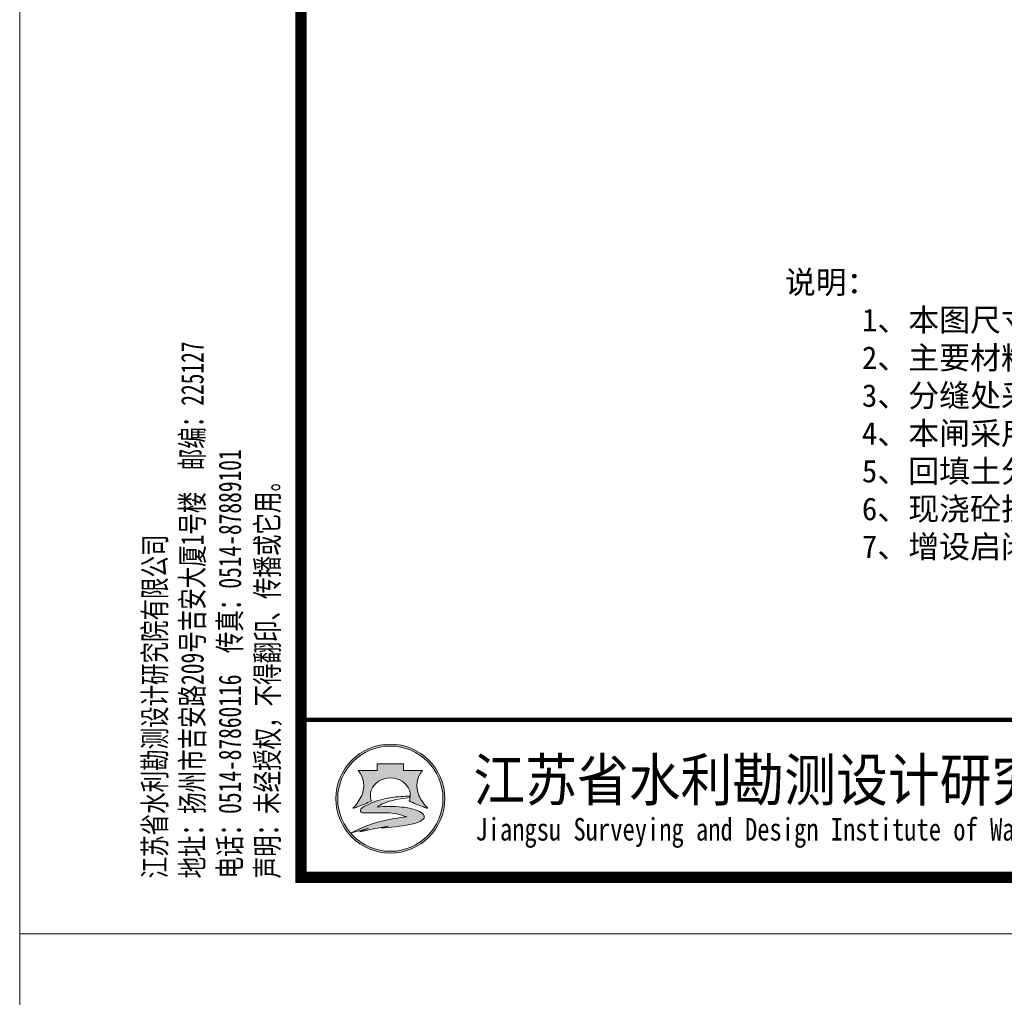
# Model space of a CAD drawing. Extents: x -27255 to 1448651, y 31034 to 8081248.
# Tile 259 of 580: x 583027 to 583179, y 3864696 to 3864847. Entities that reach past the tile are written whole.
import ezdxf
from ezdxf.enums import TextEntityAlignment as Align

# ---------------------------------------------------------------- set-up
doc = ezdxf.new("R2010")
doc.units = 0
doc.layers.get('0').update_dxf_attribs({"linetype": 'CONTINUOUS'})
for name, color, linetype, lineweight in [('0.13文字', 3, 'CONTINUOUS', 13), ('图框', 7, 'CONTINUOUS', 20), ('地涵轮廓线', 130, 'CONTINUOUS', 35)]:
    doc.layers.add(name, color=color, linetype=linetype, lineweight=lineweight)
doc.styles.add('-仿宋_GB2312', font='FangSong_GB2312.ttf')
doc.styles.add('仿宋', font='FangSong_GB2312.ttf', dxfattribs={"width": 0.7})
doc.styles.add('宋体', font='FangSong_GB2312.ttf')

# ---------------------------------------------------------------- blocks, each defined once
blk = doc.blocks.new('d4trtg')
h = blk.add_hatch(color=152)
h.dxf.hatch_style = 1
h.paths.add_polyline_path([(654246.3193193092, 3899725.409078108, 1), (654149.4769673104, 3899725.409078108, 1)])
h.paths.add_polyline_path([(654244.689577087, 3899725.409078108, 1), (654151.1067095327, 3899725.409078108, 1)], flags=16)
h = blk.add_hatch(color=152)
h.dxf.hatch_style = 1
edge = h.paths.add_edge_path()
edge.add_arc((654216.7300615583, 3899701.144012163), 14.62686968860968, 43.31770961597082, 70.37003522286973)
edge.add_arc((654202.9245894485, 3899662.43781051), 55.72140833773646, 70.37003522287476, 84.52854590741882)
edge.add_arc((654197.052297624, 3899601.131590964), 117.3082280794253, 84.5285459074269, 95.17746754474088)
edge.add_arc((654198.4691254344, 3899704.113250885), 18.32576248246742, 111.7965680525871, 130.9174013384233, ccw=False)
edge.add_arc((654217.4394684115, 3899656.675769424), 69.41576698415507, 98.84274785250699, 111.79656805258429, ccw=False)
edge.add_arc((654228.1102754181, 3899588.085080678), 138.8315339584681, 95.21036804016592, 98.84274785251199, ccw=False)
edge.add_ellipse((654197.8981433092, 3899728.334977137), major_axis=(-17.7501498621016, 0), ratio=0.8776980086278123, start_angle=172.6538623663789, end_angle=176.9129867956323)
edge.add_arc((654213.8325542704, 3899624.955280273), 102.5563365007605, 88.99992913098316, 98.52267106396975)
edge.add_arc((654209.8965974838, 3899651.220285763), 75.99805588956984, 98.5226710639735, 116.8491039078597)
edge.add_arc((654181.1331357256, 3899708.041207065), 12.31168505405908, 116.8491039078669, 139.2900683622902)
edge.add_arc((654173.2830714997, 3899714.795695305), 1.955690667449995, 139.2900683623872, 263.050638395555)
edge.add_arc((654175.1158058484, 3899729.831970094), 17.10324739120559, 263.0506383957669, 272.136251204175)
edge.add_arc((654186.8001782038, 3899416.594006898), 296.3525647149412, 88.46268833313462, 92.13625120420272, ccw=False)
edge.add_arc((654193.3818121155, 3899661.833379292), 51.02489061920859, 68.07113774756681, 88.46268833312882, ccw=False)
edge.add_arc((654234.506227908, 3899496.08092722), 214.2253735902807, 95.91294384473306, 98.79521578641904)
edge.add_arc((654220.8241236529, 3899584.51078353), 124.7433113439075, 98.79521578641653, 117.8496747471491)
edge.add_arc((654806.2087627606, 3897318.850026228), 2461.597634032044, 104.7703900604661, 105.15790668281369, ccw=False)
edge.add_line((654178.6340996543, 3899699.104834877), (654170.5934602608, 3899695.844113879))
edge.add_arc((654384.3496151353, 3898723.49134639), 995.5709910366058, 100.90627282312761, 102.39834375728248, ccw=False)
edge.add_line((654195.9846486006, 3899701.080338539), (654189.8745459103, 3899699.193213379))
edge.add_arc((654166.7652083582, 3899985.305806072), 287.044347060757, 274.6177604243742, 279.6944367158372)
edge.add_arc((654207.3949546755, 3899747.472955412), 45.76599921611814, 279.694436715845, 287.6119267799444)
edge.add_arc((654216.243616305, 3899719.598572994), 16.52082853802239, 287.6119267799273, 311.5140981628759)
edge.add_arc((654225.3686800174, 3899709.289677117), 2.753471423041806, 311.5140981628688, 403.3177096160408)
edge = h.paths.add_edge_path()
edge.add_arc((654242.1391779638, 3899736.786777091), 20.67819482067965, 138.9741968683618, 204.1180883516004, ccw=False)
edge.add_line((654226.5392573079, 3899750.359920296), (654209.5567490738, 3899750.359920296))
edge.add_line((654209.5567490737, 3899750.359920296), (654209.5567490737, 3899756.23053299))
edge.add_line((654209.5567490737, 3899756.23053299), (654186.2395375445, 3899756.23053299))
edge.add_line((654186.2395375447, 3899756.23053299), (654186.2395375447, 3899750.359920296))
edge.add_line((654186.2395375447, 3899750.359920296), (654169.2570293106, 3899750.359920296))
edge.add_arc((654153.6571086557, 3899736.786777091), 20.67819482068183, -24.118088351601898, 41.0258031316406, ccw=False)
edge.add_arc((654138.2813983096, 3899743.670490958), 37.52449961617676, 314.34412131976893, 335.8819116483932, ccw=False)
edge.add_arc((654157.8406418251, 3899747.198545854), 31.08765203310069, 282.3877277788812, 290.1465811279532)
edge.add_arc((654127.1774852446, 3899830.778947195), 120.1152469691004, 290.1465811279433, 296.6495194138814)
edge.add_ellipse((654197.8981433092, 3899728.334977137), major_axis=(-17.7501498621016, 0), ratio=0.8776980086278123, start_angle=176.9129867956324, end_angle=378.37473811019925, ccw=False)
edge.add_ellipse((654197.8981433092, 3899728.334977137), major_axis=(-17.7501498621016, 0), ratio=0.8776980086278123, start_angle=172.653862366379, end_angle=176.9129867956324, ccw=False)
edge.add_ellipse((654197.8981433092, 3899728.334977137), major_axis=(-17.7501498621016, 0), ratio=0.8776980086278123, start_angle=161.6252618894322, end_angle=172.653862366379, ccw=False)
edge.add_arc((654268.6188013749, 3899830.778947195), 120.1152469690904, 243.3504805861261, 249.853418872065)
edge.add_arc((654237.9556447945, 3899747.198545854), 31.08765203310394, 249.8534188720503, 257.61227222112)
edge.add_arc((654257.5148883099, 3899743.670490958), 37.52449961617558, 204.1180883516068, 225.6558786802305, ccw=False)
at = {"lineweight": 0}
for p, q in [((653868.4004973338, 3899605.327936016), (653868.4004973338, 3902577.336202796)), ((658071.2404705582, 3899605.327936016), (653868.4004973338, 3899605.327936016))]:
    blk.add_line(p, q, dxfattribs=at)
at = {"lineweight": 0, "const_width": 10.0067618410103}
blk.add_lwpolyline([(654118.5695433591, 3902527.302393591), (658021.2066613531, 3902527.302393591), (658021.2066613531, 3899655.361745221), (654118.5695433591, 3899655.361745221)], close=True, dxfattribs=at)
at = {"lineweight": 0, "const_width": 4.002704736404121}
blk.add_lwpolyline([(658021.2066613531, 3899795.456410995), (654118.5695433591, 3899795.456410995)], dxfattribs=at)
at = {"color": 152}
for points in [[(654181.0529832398, 3899723.423913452, -0.02838203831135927), (654168.5479460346, 3899718.013005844, -0.03386732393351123), (654164.5097554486, 3899716.834668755, 0.09425397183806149), (654172.5302050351, 3899728.337281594, 0.2921547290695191), (654169.2570293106, 3899750.359920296), (654186.2395375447, 3899750.359920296), (654186.2395375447, 3899756.23053299), (654209.5567490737, 3899756.23053299), (654209.5567490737, 3899750.359920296), (654226.5392573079, 3899750.359920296, 0.29215472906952), (654223.2660815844, 3899728.337281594, 0.09425397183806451), (654231.2865311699, 3899716.834668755, -0.03386732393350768), (654227.2483405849, 3899718.013005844, -0.02838203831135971), (654214.7433033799, 3899723.423913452)], [(654215.6225359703, 3899727.495994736, 0.04157472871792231), (654198.6336295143, 3899726.379117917, 0.08013502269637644), (654175.5726574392, 3899719.025681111, 0.09823132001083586), (654171.8006163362, 3899716.071255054, 0.599439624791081), (654173.0464484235, 3899712.85437217, 0.03966424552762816), (654175.7533461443, 3899712.7406093, -0.01603031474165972), (654194.7507043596, 3899712.839904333, -0.08921046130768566), (654212.4373190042, 3899709.166529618, 0.01257694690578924), (654201.7504573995, 3899707.787257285, 0.08333285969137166), (654162.549863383, 3899694.805861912, -0.001690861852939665), (654178.6340996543, 3899699.104834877), (654170.5934602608, 3899695.844113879, -0.006510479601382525), (654195.9846486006, 3899701.080338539), (654189.8745459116, 3899699.193213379, 0.02215480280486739), (654215.101659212, 3899702.360502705, 0.03456031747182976), (654221.242295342, 3899703.852113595, 0.1046726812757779), (654227.1936927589, 3899707.227897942, 0.4234638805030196), (654227.3719977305, 3899711.178677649, 0.1185893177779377), (654221.6438736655, 3899714.920795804, 0.06185687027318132), (654208.2376153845, 3899717.905342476, 0.04649815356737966), (654186.4662944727, 3899717.961197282, -0.08362449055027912), (654191.6645458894, 3899721.128869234, -0.05658197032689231), (654206.7686614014, 3899725.266458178, -0.01585057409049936), (654215.5025964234, 3899726.342960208)]]:
    blk.add_lwpolyline(points, format="xyb", dxfattribs=at)
for radius in [48.42117599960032, 46.79143377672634]:
    blk.add_circle((654197.8981433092, 3899725.409078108), radius, dxfattribs=at)
blk.add_arc((654217.4394684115, 3899656.675769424), 69.41576698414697, 98.8427478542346, 111.796568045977, dxfattribs=at)
for start_param, end_param in [(2.820892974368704, 6.603884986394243), (3.013378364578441, 3.087714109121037)]:
    blk.add_ellipse((654197.8981433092, 3899728.334977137), major_axis=(-17.7501498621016, 0), ratio=0.8776980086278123, start_param=start_param, end_param=end_param, dxfattribs=at)
at = {"style": '宋体'}
for s, height, width, p in [('江苏省水利勘测设计研究院有限公司', 37.52535690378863, 0.9, (654640.1952124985, 3899742.929376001)), ('Jiangsu Surveying and Design Institute of Water Resources Co., Ltd.', 20.0135236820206, 0.8, (654638.4727689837, 3899695.522921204))]:
    blk.add_text(s, height=height, dxfattribs=dict(at, width=width)).set_placement(p, align=Align.MIDDLE)
at = {"insert": (654101.5093347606, 3899654.544439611), "char_height": 20.0135236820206, "attachment_point": 7, "rotation": 90, "style": '仿宋'}
blk.add_mtext('江苏省水利勘测设计研究院有限公司\\P地址：扬州市吉安路209号吉安大厦1号楼  邮编：225127\\P电话：0514-87860116  传真：0514-87889101\\P声明：未经授权，不得翻印、传播或它用。', dxfattribs=at)

msp = doc.modelspace()

# ---------------------------------------------------------------- linework, layer by layer
at = {"layer": '0.13文字', "lineweight": 13}
msp.add_line((583026.8697264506, 3871338.129037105), (583026.8697264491, 3855111.179997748), dxfattribs=at)

# ---------------------------------------------------------------- block references
at = {"layer": '图框', "xscale": 0.1736437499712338, "yscale": 0.1736437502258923, "zscale": 0.1736437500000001}
msp.add_blockref('d4trtg', (469486.7086764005, 3187563.815141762), dxfattribs=at)

# ---------------------------------------------------------------- texts
at = {"layer": '地涵轮廓线', "lineweight": 9, "insert": (583144.9774827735, 3864808.261009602, 2.41127111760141), "char_height": 3.5, "width": 390.2812783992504, "attachment_point": 1, "style": '-仿宋_GB2312'}
msp.add_mtext('{\\C7;说明：\\P     1、本图尺寸单位高程(国家85高程基面）以米计，其余均以厘米计。\\P     2、主要材料强度等级：现浇钢筋砼、素砼C25;预制钢筋砼构件C30。钢筋采用HRB400 。\\P     3、分缝处采用橡胶止水，型号为651型300-（8-15）；缝宽2cm，采用高强度XPX聚苯板嵌缝。\\P     4、本闸采用铸铁闸门，闸门尺寸净宽×高=250×300cm，配1台10T手电两用螺杆式启闭机。\\P     5、回填土分层压实，分层厚度≤30cm，压实度≥0.93。\\P     6、现浇砼护坡分块尺寸≤3×3m，缝宽2cm，内嵌沥青油膏，护坡设φ10@150X150无砂砼排水孔。\\P     7、增设启闭机限位设置。}', dxfattribs=at)

doc.saveas('drawing.dxf')
